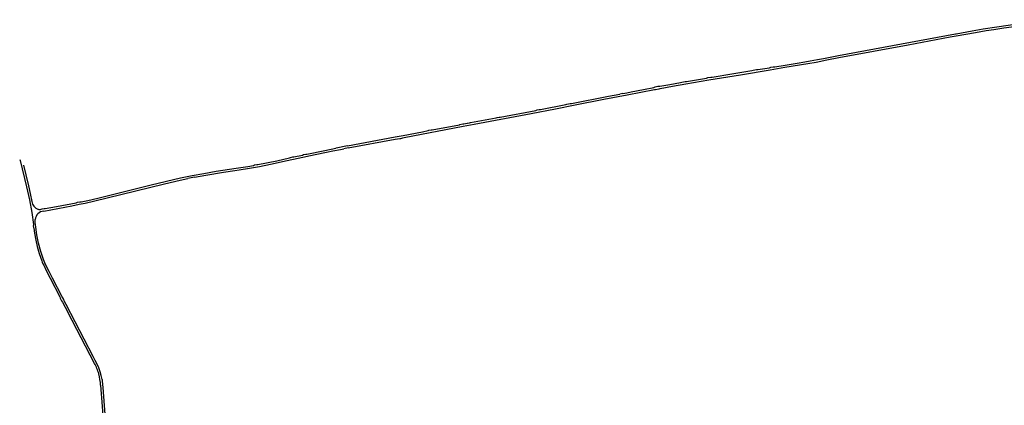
# Model space of a CAD drawing. Extents: x 148869 to 161638, y 453607 to 469810.
# Tile 1056 of 1056: x 159094.29 to 159111.84, y 459893.55 to 459900.43. Entities that reach past the tile are written whole.
import ezdxf

# ---------------------------------------------------------------- set-up
doc = ezdxf.new("R2010")
doc.units = 0
doc.layers.add('LKI_V01_KANTRIJWEG', color=252, linetype='CONTINUOUS')

msp = doc.modelspace()

# ---------------------------------------------------------------- linework, layer by layer
at = {"layer": 'LKI_V01_KANTRIJWEG'}
for p, q in [((159110.873, 459900.12), (159110.983, 459900.14)), ((159110.873, 459900.12), (159110.983, 459900.14)), ((159110.967, 459900.174), (159110.983, 459900.177)), ((159110.967, 459900.174), (159110.983, 459900.177)), ((159104.786, 459899.061), (159104.984, 459899.1)), ((159104.786, 459899.061), (159104.984, 459899.1)), ((159105.036, 459899.111), (159104.984, 459899.1)), ((159105.036, 459899.111), (159104.984, 459899.1)), ((159100.132, 459898.176), (159100.983, 459898.336)), ((159100.132, 459898.176), (159100.983, 459898.336)), ((159100.132, 459898.176), (159099.927, 459898.136)), ((159100.132, 459898.176), (159099.927, 459898.136)), ((159100.145, 459898.14), (159100.983, 459898.295)), ((159100.145, 459898.14), (159100.983, 459898.295)), ((159099.758, 459898.064), (159099.868, 459898.086)), ((159099.758, 459898.064), (159099.868, 459898.086)), ((159099.868, 459898.086), (159100.006, 459898.113)), ((159099.868, 459898.086), (159100.006, 459898.113)), ((159099.927, 459898.136), (159099.924, 459898.136)), ((159099.927, 459898.136), (159099.924, 459898.136)), ((159100.006, 459898.113), (159100.065, 459898.125)), ((159100.006, 459898.113), (159100.065, 459898.125)), ((159100.065, 459898.125), (159100.066, 459898.125)), ((159100.065, 459898.125), (159100.066, 459898.125)), ((159100.145, 459898.14), (159100.066, 459898.125)), ((159100.145, 459898.14), (159100.066, 459898.125)), ((159099.057, 459897.914), (159099.251, 459897.957)), ((159099.057, 459897.914), (159099.251, 459897.957)), ((159097.404, 459897.617), (159097.287, 459897.595)), ((159097.404, 459897.617), (159097.287, 459897.595)), ((159094.76, 459895.954), (159094.83, 459895.82)), ((159094.76, 459895.954), (159094.83, 459895.82)), ((159095.619, 459894.298), (159095.147, 459895.208)), ((159095.619, 459894.298), (159095.147, 459895.208)), ((159095.755, 459894.01), (159095.759, 459893.98)), ((159095.755, 459894.01), (159095.759, 459893.98)), ((159095.759, 459893.98), (159095.768, 459893.865)), ((159095.759, 459893.98), (159095.768, 459893.865)), ((159095.73, 459893.907), (159095.845, 459892.426)), ((159095.73, 459893.907), (159095.845, 459892.426)), ((159095.768, 459893.865), (159095.868, 459892.59)), ((159095.768, 459893.865), (159095.868, 459892.59))]:
    msp.add_line(p, q, dxfattribs=at)
for points in [[(159110.983, 459900.177), (159111.268, 459900.229), (159111.462, 459900.263), (159111.704, 459900.3), (159111.908, 459900.328), (159112.224, 459900.375), (159112.346, 459900.391), (159112.54, 459900.415), (159112.66, 459900.427)], [(159110.983, 459900.177), (159111.268, 459900.229), (159111.462, 459900.263), (159111.704, 459900.3), (159111.908, 459900.328), (159112.224, 459900.375), (159112.346, 459900.391), (159112.54, 459900.415), (159112.66, 459900.427)], [(159111.65, 459900.254), (159111.829, 459900.279), (159112.101, 459900.319), (159112.404, 459900.361), (159112.524, 459900.376), (159112.625, 459900.386)], [(159111.65, 459900.254), (159111.829, 459900.279), (159112.101, 459900.319), (159112.404, 459900.361), (159112.524, 459900.376), (159112.625, 459900.386)], [(159105.115, 459899.087), (159105.605, 459899.18), (159105.621, 459899.18), (159105.685, 459899.193), (159105.707, 459899.202), (159105.922, 459899.242), (159106.162, 459899.284), (159106.573, 459899.352), (159107.137, 459899.446), (159107.667, 459899.534), (159107.927, 459899.578), (159108.337, 459899.646), (159108.486, 459899.672), (159108.677, 459899.71), (159108.889, 459899.752), (159110.124, 459899.98), (159110.873, 459900.12)], [(159105.115, 459899.087), (159105.605, 459899.18), (159105.621, 459899.18), (159105.685, 459899.193), (159105.707, 459899.202), (159105.922, 459899.242), (159106.162, 459899.284), (159106.573, 459899.352), (159107.137, 459899.446), (159107.667, 459899.534), (159107.927, 459899.578), (159108.337, 459899.646), (159108.486, 459899.672), (159108.677, 459899.71), (159108.889, 459899.752), (159110.124, 459899.98), (159110.873, 459900.12)], [(159108.618, 459899.736), (159108.764, 459899.766), (159108.884, 459899.788), (159110.967, 459900.174)], [(159108.618, 459899.736), (159108.764, 459899.766), (159108.884, 459899.788), (159110.967, 459900.174)], [(159110.983, 459900.14), (159111.324, 459900.201), (159111.517, 459900.234), (159111.65, 459900.254)], [(159110.983, 459900.14), (159111.324, 459900.201), (159111.517, 459900.234), (159111.65, 459900.254)], [(159105.036, 459899.111), (159105.108, 459899.124), (159105.185, 459899.14), (159105.405, 459899.182), (159105.591, 459899.22), (159105.616, 459899.23), (159105.665, 459899.24), (159105.696, 459899.241), (159105.877, 459899.272), (159106.067, 459899.306), (159106.09, 459899.314), (159106.152, 459899.325), (159106.174, 459899.325), (159106.529, 459899.386), (159106.554, 459899.394), (159106.607, 459899.402), (159106.631, 459899.402), (159106.984, 459899.459), (159107.338, 459899.519), (159107.359, 459899.527), (159107.42, 459899.537), (159107.445, 459899.536), (159107.654, 459899.571), (159107.677, 459899.58), (159107.719, 459899.586), (159107.747, 459899.586), (159107.933, 459899.617), (159108.148, 459899.653), (159108.281, 459899.673), (159108.38, 459899.69), (159108.511, 459899.715), (159108.618, 459899.736)], [(159105.036, 459899.111), (159105.108, 459899.124), (159105.185, 459899.14), (159105.405, 459899.182), (159105.591, 459899.22), (159105.616, 459899.23), (159105.665, 459899.24), (159105.696, 459899.241), (159105.877, 459899.272), (159106.067, 459899.306), (159106.09, 459899.314), (159106.152, 459899.325), (159106.174, 459899.325), (159106.529, 459899.386), (159106.554, 459899.394), (159106.607, 459899.402), (159106.631, 459899.402), (159106.984, 459899.459), (159107.338, 459899.519), (159107.359, 459899.527), (159107.42, 459899.537), (159107.445, 459899.536), (159107.654, 459899.571), (159107.677, 459899.58), (159107.719, 459899.586), (159107.747, 459899.586), (159107.933, 459899.617), (159108.148, 459899.653), (159108.281, 459899.673), (159108.38, 459899.69), (159108.511, 459899.715), (159108.618, 459899.736)], [(159100.983, 459898.295), (159101.062, 459898.309), (159101.08, 459898.31), (159101.116, 459898.317), (159101.138, 459898.325), (159102.191, 459898.528), (159102.389, 459898.565), (159103.405, 459898.755), (159103.841, 459898.839), (159104.189, 459898.907), (159104.701, 459899.007), (159105.115, 459899.087)], [(159100.983, 459898.295), (159101.062, 459898.309), (159101.08, 459898.31), (159101.116, 459898.317), (159101.138, 459898.325), (159102.191, 459898.528), (159102.389, 459898.565), (159103.405, 459898.755), (159103.841, 459898.839), (159104.189, 459898.907), (159104.701, 459899.007), (159105.115, 459899.087)], [(159100.983, 459898.336), (159101.12, 459898.362), (159101.469, 459898.428), (159101.569, 459898.448), (159101.582, 459898.454), (159101.62, 459898.461), (159101.639, 459898.461), (159102.125, 459898.553), (159102.135, 459898.558), (159102.186, 459898.568), (159102.202, 459898.568), (159102.265, 459898.58), (159102.27, 459898.584), (159102.304, 459898.59), (159102.322, 459898.591), (159102.783, 459898.677), (159102.797, 459898.684), (159102.832, 459898.691), (159102.854, 459898.691), (159103.485, 459898.809), (159103.509, 459898.818), (159103.548, 459898.827), (159103.57, 459898.826), (159104.025, 459898.914), (159104.04, 459898.922), (159104.098, 459898.933), (159104.121, 459898.932), (159104.786, 459899.061)], [(159100.983, 459898.336), (159101.12, 459898.362), (159101.469, 459898.428), (159101.569, 459898.448), (159101.582, 459898.454), (159101.62, 459898.461), (159101.639, 459898.461), (159102.125, 459898.553), (159102.135, 459898.558), (159102.186, 459898.568), (159102.202, 459898.568), (159102.265, 459898.58), (159102.27, 459898.584), (159102.304, 459898.59), (159102.322, 459898.591), (159102.783, 459898.677), (159102.797, 459898.684), (159102.832, 459898.691), (159102.854, 459898.691), (159103.485, 459898.809), (159103.509, 459898.818), (159103.548, 459898.827), (159103.57, 459898.826), (159104.025, 459898.914), (159104.04, 459898.922), (159104.098, 459898.933), (159104.121, 459898.932), (159104.786, 459899.061)], [(159096.253, 459897.387), (159096.63, 459897.48), (159097.153, 459897.604), (159097.364, 459897.647), (159097.571, 459897.685), (159097.792, 459897.723), (159098.148, 459897.777), (159098.355, 459897.81), (159098.454, 459897.828), (159098.473, 459897.838), (159098.512, 459897.844), (159098.534, 459897.843), (159098.873, 459897.912), (159099.094, 459897.961), (159099.113, 459897.969), (159099.157, 459897.979), (159099.176, 459897.979), (159099.33, 459898.011), (159099.348, 459898.021), (159099.389, 459898.029), (159099.405, 459898.028), (159099.729, 459898.096), (159099.924, 459898.136)], [(159096.253, 459897.387), (159096.63, 459897.48), (159097.153, 459897.604), (159097.364, 459897.647), (159097.571, 459897.685), (159097.792, 459897.723), (159098.148, 459897.777), (159098.355, 459897.81), (159098.454, 459897.828), (159098.473, 459897.838), (159098.512, 459897.844), (159098.534, 459897.843), (159098.873, 459897.912), (159099.094, 459897.961), (159099.113, 459897.969), (159099.157, 459897.979), (159099.176, 459897.979), (159099.33, 459898.011), (159099.348, 459898.021), (159099.389, 459898.029), (159099.405, 459898.028), (159099.729, 459898.096), (159099.924, 459898.136)], [(159099.251, 459897.957), (159099.556, 459898.021), (159099.758, 459898.064)], [(159099.251, 459897.957), (159099.556, 459898.021), (159099.758, 459898.064)], [(159094.287, 459897.934), (159094.295, 459897.918), (159094.41, 459897.444), (159094.459, 459897.217), (159094.501, 459896.989), (159094.533, 459896.773), (159094.528, 459896.753), (159094.533, 459896.719), (159094.541, 459896.706), (159094.554, 459896.619), (159094.573, 459896.497), (159094.6, 459896.381), (159094.637, 459896.254), (159094.683, 459896.126), (159094.689, 459896.1), (159094.701, 459896.071), (159094.715, 459896.049), (159094.76, 459895.954)], [(159094.287, 459897.934), (159094.295, 459897.918), (159094.41, 459897.444), (159094.459, 459897.217), (159094.501, 459896.989), (159094.533, 459896.773), (159094.528, 459896.753), (159094.533, 459896.719), (159094.541, 459896.706), (159094.554, 459896.619), (159094.573, 459896.497), (159094.6, 459896.381), (159094.637, 459896.254), (159094.683, 459896.126), (159094.689, 459896.1), (159094.701, 459896.071), (159094.715, 459896.049), (159094.76, 459895.954)], [(159094.355, 459897.833), (159094.398, 459897.661), (159094.444, 459897.465), (159094.474, 459897.329), (159094.506, 459897.182)], [(159094.355, 459897.833), (159094.398, 459897.661), (159094.444, 459897.465), (159094.474, 459897.329), (159094.506, 459897.182)], [(159097.404, 459897.617), (159097.603, 459897.653), (159097.92, 459897.706), (159098.12, 459897.736), (159098.198, 459897.747), (159098.382, 459897.777), (159098.56, 459897.81), (159098.759, 459897.851), (159099.056, 459897.914)], [(159097.404, 459897.617), (159097.603, 459897.653), (159097.92, 459897.706), (159098.12, 459897.736), (159098.198, 459897.747), (159098.382, 459897.777), (159098.56, 459897.81), (159098.759, 459897.851), (159099.056, 459897.914)], [(159094.715, 459897.014), (159095.214, 459897.108), (159095.346, 459897.134), (159095.453, 459897.156), (159095.624, 459897.196), (159095.845, 459897.249), (159096.871, 459897.5), (159097.145, 459897.564), (159097.287, 459897.595)], [(159094.715, 459897.014), (159095.214, 459897.108), (159095.346, 459897.134), (159095.453, 459897.156), (159095.624, 459897.196), (159095.845, 459897.249), (159096.871, 459897.5), (159097.145, 459897.564), (159097.287, 459897.595)], [(159094.672, 459897.046), (159094.687, 459897.052), (159094.725, 459897.058), (159094.741, 459897.057), (159094.941, 459897.095), (159095.295, 459897.163), (159095.319, 459897.172), (159095.359, 459897.179), (159095.381, 459897.18), (159095.499, 459897.204), (159095.68, 459897.246), (159096.253, 459897.387)], [(159094.672, 459897.046), (159094.687, 459897.052), (159094.725, 459897.058), (159094.741, 459897.057), (159094.941, 459897.095), (159095.295, 459897.163), (159095.319, 459897.172), (159095.359, 459897.179), (159095.381, 459897.18), (159095.499, 459897.204), (159095.68, 459897.246), (159096.253, 459897.387)], [(159094.87, 459895.82), (159094.81, 459895.935), (159094.748, 459896.062), (159094.712, 459896.151), (159094.663, 459896.291), (159094.622, 459896.442), (159094.595, 459896.588), (159094.575, 459896.725), (159094.564, 459896.812), (159094.565, 459896.862)], [(159094.87, 459895.82), (159094.81, 459895.935), (159094.748, 459896.062), (159094.712, 459896.151), (159094.663, 459896.291), (159094.622, 459896.442), (159094.595, 459896.588), (159094.575, 459896.725), (159094.564, 459896.812), (159094.565, 459896.862)], [(159094.83, 459895.82), (159095.003, 459895.483), (159095.01, 459895.458), (159095.032, 459895.415), (159095.05, 459895.391), (159095.147, 459895.208)], [(159094.83, 459895.82), (159095.003, 459895.483), (159095.01, 459895.458), (159095.032, 459895.415), (159095.05, 459895.391), (159095.147, 459895.208)], [(159095.755, 459894.01), (159095.742, 459894.08), (159095.723, 459894.147), (159095.696, 459894.219), (159095.666, 459894.283), (159095.634, 459894.347), (159095.597, 459894.419), (159095.114, 459895.346), (159095.081, 459895.414), (159095.075, 459895.435), (159095.059, 459895.466), (159095.045, 459895.482), (159094.87, 459895.82)], [(159095.755, 459894.01), (159095.742, 459894.08), (159095.723, 459894.147), (159095.696, 459894.219), (159095.666, 459894.283), (159095.634, 459894.347), (159095.597, 459894.419), (159095.114, 459895.346), (159095.081, 459895.414), (159095.075, 459895.435), (159095.059, 459895.466), (159095.045, 459895.482), (159094.87, 459895.82)]]:
    msp.add_lwpolyline(points, dxfattribs=at)
for centre, radius, start, end in [((159094.674, 459897.205), 0.17, 187.7826, 249.1074), ((159094.674, 459897.205), 0.17, 187.7826, 249.1074), ((159094.73, 459896.85), 0.165, 95.2788, 175.5909), ((159094.73, 459896.85), 0.165, 95.2788, 175.5909), ((159094.643, 459897.12), 0.0797, 248.5312, 291.6449), ((159094.643, 459897.12), 0.0797, 248.5312, 291.6449), ((159094.93, 459893.904), 0.794, 14.9362, 29.7237), ((159094.93, 459893.904), 0.794, 14.9362, 29.7237), ((159094.397, 459893.793), 1.338, 4.9303, 13.6671), ((159094.397, 459893.793), 1.338, 4.9303, 13.6671)]:
    msp.add_arc(centre, radius, start, end, dxfattribs=at)

doc.saveas('drawing.dxf')
